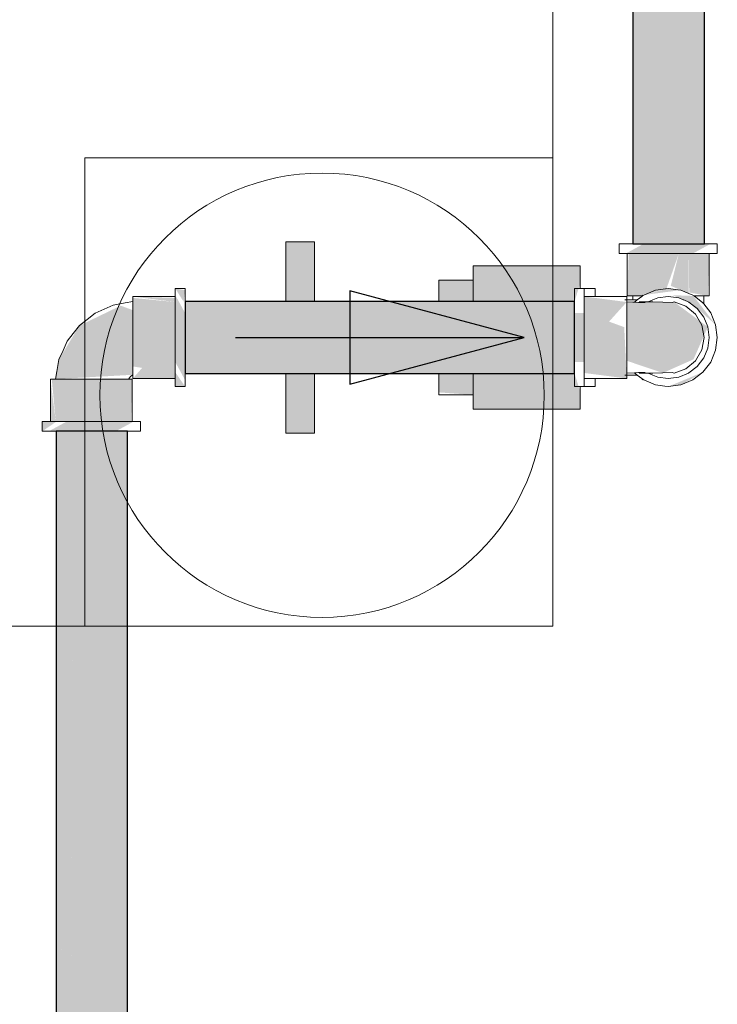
# Model space of a CAD drawing. Header units: millimetres. Extents: x 567 to 934, y -1 to 364.
# Tile 694 of 1056: x 780.549 to 781.033, y 107.12 to 107.803. Entities that reach past the tile are written whole.
import ezdxf

# ---------------------------------------------------------------- set-up
doc = ezdxf.new("R2010")
doc.units = ezdxf.units.MM
doc.header["$MEASUREMENT"] = 0
for name, color, linetype, lineweight in [('A-WALL', 7, 'Continuous', 25), ('AF-Condutos', 140, 'Continuous', 25), ('AF-Conexões', 152, 'Continuous', 18), ('AF-Registro', 253, 'Continuous', 18), ('AF-Sentido conduto', 140, 'Continuous', 30), ('ARQ-ALV-REB', 7, 'Continuous', 18), ('Caixas e Ralos - TIGRE', 7, 'Continuous', 13), ('Peças hidrossanitárias', 7, 'Continuous', 13)]:
    doc.layers.add(name, color=color, linetype=linetype, lineweight=lineweight)

msp = doc.modelspace()

# ---------------------------------------------------------------- hatches: boundary and pattern name
at = {"layer": 'AF-Condutos', "linetype": 'Continuous'}
for points in [[(781.02399, 107.64767), (781.02399, 108.13637), (780.97453, 108.13637), (780.97453, 107.64767)], [(780.66399, 107.60754), (780.66399, 107.58787), (780.93399, 107.58787), (780.93399, 107.60754)], [(780.93399, 107.56798), (780.93399, 107.58787), (780.66399, 107.58787), (780.66399, 107.57747)], [(780.93399, 107.55781), (780.93399, 107.56798), (780.66399, 107.57747), (780.66399, 107.55781)], [(780.57876, 107.51767), (780.57453, 107.51767), (780.57453, 105.24283)], [(780.57876, 107.51767), (780.57457, 105.26283), (780.57876, 105.26283)], [(780.58649, 107.51767), (780.57876, 107.51767), (780.57876, 105.24283)], [(780.58649, 107.51767), (780.57883, 105.26283), (780.58649, 105.26283)], [(780.59638, 107.51767), (780.58649, 107.51767), (780.58649, 105.24283)], [(780.59638, 107.51767), (780.58657, 105.26283), (780.59638, 105.26283)], [(780.60671, 107.51767), (780.59638, 107.51767), (780.59638, 105.24283)], [(780.60671, 107.51767), (780.59647, 105.26283), (780.60671, 105.26283)], [(780.61572, 107.51767), (780.60671, 107.51767), (780.60671, 105.24283)], [(780.61572, 107.51767), (780.60679, 105.26283), (780.61572, 105.26283)], [(780.62183, 107.51767), (780.61572, 107.51767), (780.61572, 105.24283)], [(780.62183, 107.51767), (780.61577, 105.26283), (780.62183, 105.26283)], [(780.62399, 107.51767), (780.62183, 107.51767), (780.62183, 105.24283)], [(780.62399, 107.51767), (780.62185, 105.26283), (780.62399, 105.26283)]]:
    msp.add_hatch(color=151, dxfattribs=at).paths.add_polyline_path(points)
at = {"layer": 'AF-Conexões', "linetype": 'Continuous'}
for points in [[(780.96954, 107.64087), (781.01599, 107.64087), (781.02843, 107.64767), (780.98199, 107.64767)], [(780.97059, 107.61147), (780.9789, 107.61147), (780.98479, 107.64087), (780.97156, 107.64087)], [(780.9789, 107.61147), (780.99773, 107.61651), (781.00634, 107.64087), (780.98479, 107.64087)], [(781.01319, 107.61328), (781.01319, 107.64087), (781.00634, 107.64087), (781.00073, 107.61844)], [(781.01352, 107.61314), (781.01907, 107.64087), (781.01319, 107.64087)], [(781.02642, 107.61147), (781.02739, 107.64087), (781.01907, 107.64087), (781.01367, 107.61389)], [(780.66399, 107.61551), (780.65719, 107.61667), (780.66295, 107.60754)], [(780.65719, 107.61212), (780.65719, 107.56567), (780.66399, 107.55323), (780.66399, 107.59967)], [(780.98199, 107.61212), (781.00779, 107.61551), (780.99899, 107.61667)], [(781.01514, 107.60646), (781.03183, 107.59147), (781.01648, 107.61147), (781.00173, 107.61202)], [(780.57657, 107.56745), (780.57409, 107.55387), (780.62779, 107.55682), (780.62779, 107.60165), (780.61938, 107.60472), (780.59074, 107.59092)], [(780.65719, 107.6101), (780.62779, 107.61107), (780.65719, 107.60727)], [(780.62779, 107.6101), (780.62779, 107.56259), (780.65719, 107.55808), (780.65719, 107.60727)], [(780.94079, 107.61107), (780.94079, 107.55808), (780.97019, 107.55427), (780.96844, 107.58987), (780.95793, 107.59367), (780.97019, 107.60727)], [(781.02642, 107.59002), (781.00302, 107.60732), (780.97019, 107.60732), (780.97019, 107.56654), (780.99527, 107.5581), (781.01651, 107.56756)], [(780.93399, 107.56567), (780.94079, 107.56567), (780.94079, 107.59967), (780.93399, 107.59967)], [(780.62779, 107.55427), (780.65719, 107.55427), (780.65719, 107.55808), (780.63423, 107.5616)], [(780.65719, 107.54867), (780.66399, 107.54867), (780.65719, 107.55863)], [(780.99899, 107.54867), (781.00779, 107.54983), (781.02303, 107.55863)], [(780.57059, 107.55387), (780.57059, 107.52447), (780.57439, 107.52447)], [(780.57156, 107.55387), (780.57439, 107.52447), (780.61907, 107.52447), (780.61907, 107.55387)], [(780.62642, 107.52447), (780.62739, 107.55387), (780.61907, 107.55387), (780.61907, 107.52447)], [(780.56499, 107.52447), (780.56499, 107.51767), (780.57494, 107.52447)], [(780.62843, 107.52447), (780.58199, 107.52447), (780.56954, 107.51767), (780.61599, 107.51767)]]:
    msp.add_hatch(color=161, dxfattribs=at).paths.add_polyline_path(points)
at = {"layer": 'AF-Registro', "linetype": 'Continuous'}
for points in [[(780.75381, 107.60754), (780.75381, 107.64907), (780.73381, 107.64907), (780.73381, 107.60754)], [(780.93781, 107.6324), (780.86381, 107.6324), (780.86381, 107.63023), (780.93781, 107.61983)], [(780.86381, 107.63023), (780.86381, 107.61983), (780.93781, 107.61983)], [(780.86381, 107.62245), (780.83981, 107.62245), (780.83981, 107.60754), (780.86381, 107.60754)], [(780.86381, 107.61983), (780.86381, 107.60754), (780.9179, 107.60754)], [(780.86381, 107.61983), (780.9179, 107.60754), (780.93399, 107.60754), (780.93781, 107.61983)], [(780.75381, 107.51627), (780.75381, 107.55781), (780.73381, 107.55781), (780.73381, 107.51627)], [(780.83981, 107.54463), (780.86381, 107.54289), (780.86381, 107.55781), (780.83981, 107.55781)], [(780.93781, 107.54552), (780.93399, 107.55781), (780.86381, 107.55781), (780.86381, 107.54552)], [(780.93781, 107.54552), (780.86381, 107.54552), (780.93781, 107.53512)], [(780.86381, 107.53295), (780.93781, 107.53295), (780.93781, 107.53512), (780.86381, 107.54552)]]:
    msp.add_hatch(color=254, dxfattribs=at).paths.add_polyline_path(points)

# ---------------------------------------------------------------- linework, layer by layer
at = {"layer": 'A-WALL', "color": 8, "lineweight": 5}
for p, q in [((780.91899, 109.28267), (780.91899, 107.38267)), ((780.91899, 107.38267), (777.85899, 107.38267))]:
    msp.add_line(p, q, dxfattribs=at)
at = {"layer": 'AF-Condutos'}
for p, q in [((780.97453, 108.13637), (780.97453, 107.64767)), ((781.02399, 107.64767), (781.02399, 108.13637)), ((780.97453, 107.64767), (780.97876, 107.64767)), ((780.97876, 107.64767), (780.98649, 107.64767)), ((780.98649, 107.64767), (780.99638, 107.64767)), ((780.99638, 107.64767), (781.00671, 107.64767)), ((781.00671, 107.64767), (781.01572, 107.64767)), ((781.01572, 107.64767), (781.02183, 107.64767)), ((781.02183, 107.64767), (781.02399, 107.64767)), ((780.66399, 107.60754), (780.66399, 107.60432)), ((780.73381, 107.60754), (780.66399, 107.60754)), ((780.75381, 107.60754), (780.73381, 107.60754)), ((780.83981, 107.60754), (780.75381, 107.60754)), ((780.86381, 107.60754), (780.83981, 107.60754)), ((780.93399, 107.60754), (780.86381, 107.60754)), ((780.93399, 107.60432), (780.93399, 107.60754)), ((780.66399, 107.60432), (780.66399, 107.59737)), ((780.93399, 107.59737), (780.93399, 107.60432)), ((780.66399, 107.59737), (780.66399, 107.59307)), ((780.66399, 107.59307), (780.66399, 107.58787)), ((780.93399, 107.59307), (780.93399, 107.59737)), ((780.93399, 107.58787), (780.93399, 107.59307)), ((780.66399, 107.58787), (780.66399, 107.57747)), ((780.93399, 107.57747), (780.93399, 107.58787)), ((780.66399, 107.57747), (780.66399, 107.57227)), ((780.93399, 107.56798), (780.93399, 107.57747)), ((780.66399, 107.57227), (780.66399, 107.56798)), ((780.66399, 107.56798), (780.66399, 107.56102)), ((780.93399, 107.56102), (780.93399, 107.56798)), ((780.66399, 107.56102), (780.66399, 107.55781)), ((780.66399, 107.55781), (780.73381, 107.55781)), ((780.73381, 107.55781), (780.75381, 107.55781)), ((780.75381, 107.55781), (780.83981, 107.55781)), ((780.83981, 107.55781), (780.86381, 107.55781)), ((780.86381, 107.55781), (780.93399, 107.55781)), ((780.93399, 107.55781), (780.93399, 107.56102)), ((780.57453, 107.51767), (780.57453, 105.24283)), ((780.57876, 107.51767), (780.57453, 107.51767)), ((780.58649, 107.51767), (780.57876, 107.51767)), ((780.59638, 107.51767), (780.58649, 107.51767)), ((780.60671, 107.51767), (780.59638, 107.51767)), ((780.61572, 107.51767), (780.60671, 107.51767)), ((780.62183, 107.51767), (780.61572, 107.51767)), ((780.62399, 107.51767), (780.62183, 107.51767)), ((780.62399, 105.26283), (780.62399, 107.51767))]:
    msp.add_line(p, q, dxfattribs=at)
at = {"layer": 'AF-Conexões'}
for p, q in [((780.96499, 107.64767), (780.96499, 107.64087)), ((780.96615, 107.64767), (780.96499, 107.64767)), ((780.96954, 107.64767), (780.96615, 107.64767)), ((780.97453, 107.64767), (780.96954, 107.64767)), ((780.97494, 107.64767), (780.97453, 107.64767)), ((780.98199, 107.64767), (780.97494, 107.64767)), ((780.99019, 107.64767), (780.98199, 107.64767)), ((780.99899, 107.64767), (780.99019, 107.64767)), ((781.00779, 107.64767), (780.99899, 107.64767)), ((781.01599, 107.64767), (781.00779, 107.64767)), ((781.02303, 107.64767), (781.01599, 107.64767)), ((781.02399, 107.64767), (781.02303, 107.64767)), ((781.02843, 107.64767), (781.02399, 107.64767)), ((781.03183, 107.64767), (781.02843, 107.64767)), ((781.03299, 107.64767), (781.03183, 107.64767)), ((781.03299, 107.64087), (781.03299, 107.64767)), ((780.96499, 107.64087), (780.96615, 107.64087)), ((780.96615, 107.64087), (780.96954, 107.64087)), ((780.96954, 107.64087), (780.97059, 107.64087)), ((780.97059, 107.64087), (780.97494, 107.64087)), ((780.97059, 107.64087), (780.97059, 107.61147)), ((780.97156, 107.64087), (780.97059, 107.64087)), ((780.97439, 107.64087), (780.97156, 107.64087)), ((780.9789, 107.64087), (780.97439, 107.64087)), ((780.97494, 107.64087), (780.98199, 107.64087)), ((780.98479, 107.64087), (780.9789, 107.64087)), ((780.98199, 107.64087), (780.99019, 107.64087)), ((780.99164, 107.64087), (780.98479, 107.64087)), ((780.99019, 107.64087), (780.99899, 107.64087)), ((780.99899, 107.64087), (780.99164, 107.64087)), ((781.00634, 107.64087), (780.99899, 107.64087)), ((780.99899, 107.64087), (781.00779, 107.64087)), ((781.01319, 107.64087), (781.00634, 107.64087)), ((781.00779, 107.64087), (781.01599, 107.64087)), ((781.01907, 107.64087), (781.01319, 107.64087)), ((781.01599, 107.64087), (781.02303, 107.64087)), ((781.02359, 107.64087), (781.01907, 107.64087)), ((781.02303, 107.64087), (781.02739, 107.64087)), ((781.02642, 107.64087), (781.02359, 107.64087)), ((781.02739, 107.64087), (781.02642, 107.64087)), ((781.02739, 107.64087), (781.02843, 107.64087)), ((781.02739, 107.61147), (781.02739, 107.64087)), ((781.02843, 107.64087), (781.03183, 107.64087)), ((781.03183, 107.64087), (781.03299, 107.64087)), ((780.65719, 107.61667), (780.65719, 107.61551)), ((780.66399, 107.61667), (780.65719, 107.61667)), ((780.65719, 107.61551), (780.65719, 107.61212)), ((780.65719, 107.61212), (780.65719, 107.61107)), ((780.66399, 107.61551), (780.66399, 107.61667)), ((780.66399, 107.61212), (780.66399, 107.61551)), ((780.66399, 107.60754), (780.66399, 107.61212)), ((780.93399, 107.61667), (780.93399, 107.61551)), ((780.93781, 107.61667), (780.93399, 107.61667)), ((780.93399, 107.61551), (780.93399, 107.61212)), ((780.93399, 107.61212), (780.93399, 107.60754)), ((780.94079, 107.61667), (780.93781, 107.61667)), ((780.94079, 107.61551), (780.94079, 107.61667)), ((780.94079, 107.61212), (780.94079, 107.61551)), ((780.94079, 107.61107), (780.94079, 107.61212)), ((780.98199, 107.61212), (780.98115, 107.61147)), ((780.99019, 107.61551), (780.98199, 107.61212)), ((780.99899, 107.61667), (780.99019, 107.61551)), ((781.00779, 107.61551), (780.99899, 107.61667)), ((781.01599, 107.61212), (781.00779, 107.61551)), ((781.01683, 107.61147), (781.01599, 107.61212)), ((780.61421, 107.60509), (780.60791, 107.60226)), ((780.62252, 107.60661), (780.61421, 107.60509)), ((780.62779, 107.60757), (780.62252, 107.60661)), ((780.62779, 107.61107), (780.62779, 107.6101)), ((780.65719, 107.61107), (780.62779, 107.61107)), ((780.62779, 107.6101), (780.62779, 107.60757)), ((780.62779, 107.60757), (780.62779, 107.60727)), ((780.62779, 107.60604), (780.62779, 107.60757)), ((780.62779, 107.60727), (780.62779, 107.60275)), ((780.62779, 107.60165), (780.62779, 107.60604)), ((780.65719, 107.61107), (780.65719, 107.60671)), ((780.65719, 107.6101), (780.65719, 107.61107)), ((780.65719, 107.60727), (780.65719, 107.6101)), ((780.65719, 107.60275), (780.65719, 107.60727)), ((780.65719, 107.60671), (780.65719, 107.59967)), ((780.66399, 107.60671), (780.66399, 107.60754)), ((780.66399, 107.59967), (780.66399, 107.60671)), ((780.93399, 107.60754), (780.93399, 107.60671)), ((780.93399, 107.60671), (780.93399, 107.59967)), ((780.94079, 107.60671), (780.94079, 107.61107)), ((780.94079, 107.61107), (780.94079, 107.6101)), ((780.94823, 107.61107), (780.94079, 107.61107)), ((780.94079, 107.6101), (780.94079, 107.60867)), ((780.94079, 107.60867), (780.94079, 107.60727)), ((780.94079, 107.60727), (780.94079, 107.60275)), ((780.94079, 107.59967), (780.94079, 107.60671)), ((780.97019, 107.61107), (780.94823, 107.61107)), ((780.97019, 107.6101), (780.97019, 107.61107)), ((780.97019, 107.60867), (780.97019, 107.6101)), ((780.97019, 107.60732), (780.97019, 107.60867)), ((780.97019, 107.60727), (780.97019, 107.60732)), ((780.97019, 107.60732), (780.97019, 107.60439)), ((780.97434, 107.60719), (780.97019, 107.60732)), ((780.97019, 107.60275), (780.97019, 107.60727)), ((780.97059, 107.61147), (780.97156, 107.61147)), ((780.97156, 107.61147), (780.97439, 107.61147)), ((780.97551, 107.60715), (780.97434, 107.60719)), ((780.97439, 107.61147), (780.97436, 107.60867)), ((780.9774, 107.61147), (780.97439, 107.61147)), ((780.97439, 107.61147), (780.9789, 107.61147)), ((780.97552, 107.60716), (780.97551, 107.60715)), ((780.97661, 107.60711), (780.97551, 107.60715)), ((780.9775, 107.60867), (780.97552, 107.60716)), ((780.97835, 107.60704), (780.97661, 107.60711)), ((780.98091, 107.61147), (780.9774, 107.61147)), ((780.98072, 107.61114), (780.9775, 107.60867)), ((780.98286, 107.60686), (780.97835, 107.60704)), ((780.98497, 107.60741), (780.97883, 107.60738)), ((780.97883, 107.60738), (780.98286, 107.60686)), ((780.9789, 107.61147), (780.98044, 107.61147)), ((780.98044, 107.61147), (780.98091, 107.61147)), ((780.98115, 107.61147), (780.98072, 107.61114)), ((780.98512, 107.60741), (780.98497, 107.60741)), ((780.98818, 107.60867), (780.98512, 107.60741)), ((780.98828, 107.60742), (780.98512, 107.60741)), ((780.99164, 107.6101), (780.98818, 107.60867)), ((780.99527, 107.60725), (780.98828, 107.60742)), ((780.99899, 107.61107), (780.99164, 107.6101)), ((781.00167, 107.60699), (780.99527, 107.60725)), ((781.00634, 107.6101), (780.99899, 107.61107)), ((781.00302, 107.60732), (781.00167, 107.60699)), ((781.01125, 107.60439), (781.00302, 107.60732)), ((781.00938, 107.60885), (781.00634, 107.6101)), ((781.0098, 107.60867), (781.00938, 107.60885)), ((781.01319, 107.60727), (781.0098, 107.60867)), ((781.01907, 107.60275), (781.01319, 107.60727)), ((781.02303, 107.60671), (781.01683, 107.61147)), ((781.02057, 107.61147), (781.01683, 107.61147)), ((781.01683, 107.61147), (781.01754, 107.61147)), ((781.01754, 107.61147), (781.01907, 107.61147)), ((781.01907, 107.61147), (781.02359, 107.61147)), ((781.02354, 107.61147), (781.02057, 107.61147)), ((781.02365, 107.60591), (781.02303, 107.60671)), ((781.02358, 107.61147), (781.02354, 107.61147)), ((781.02358, 107.61137), (781.02358, 107.61147)), ((781.02364, 107.60625), (781.02358, 107.61137)), ((781.02359, 107.61147), (781.02642, 107.61147)), ((781.02365, 107.60591), (781.02364, 107.60625)), ((781.02843, 107.59967), (781.02365, 107.60591)), ((781.02642, 107.61147), (781.02739, 107.61147)), ((780.60161, 107.59943), (780.59617, 107.59518)), ((780.60791, 107.60226), (780.60161, 107.59943)), ((780.62779, 107.60275), (780.62779, 107.59687)), ((780.62779, 107.59493), (780.62779, 107.60165)), ((780.65719, 107.59687), (780.65719, 107.60275)), ((780.65719, 107.59967), (780.65719, 107.59147)), ((780.66399, 107.59147), (780.66399, 107.59967)), ((780.93399, 107.59967), (780.93399, 107.59147)), ((780.94079, 107.60275), (780.94079, 107.59687)), ((780.94079, 107.59147), (780.94079, 107.59967)), ((780.97019, 107.60439), (780.97019, 107.60307)), ((780.97019, 107.60307), (780.97019, 107.59881)), ((780.97019, 107.59687), (780.97019, 107.60275)), ((780.97019, 107.59881), (780.97019, 107.59291)), ((781.01797, 107.59881), (781.01125, 107.60439)), ((781.02236, 107.59127), (781.01797, 107.59881)), ((781.02359, 107.59687), (781.01907, 107.60275)), ((781.03183, 107.59147), (781.02843, 107.59967)), ((780.59617, 107.59518), (780.59074, 107.59092)), ((780.62779, 107.59687), (780.62779, 107.59002)), ((780.62779, 107.5867), (780.62779, 107.59493)), ((780.65719, 107.59002), (780.65719, 107.59687)), ((780.65719, 107.59147), (780.65719, 107.58267)), ((780.66399, 107.58267), (780.66399, 107.59147)), ((780.93399, 107.59147), (780.93399, 107.58267)), ((780.94079, 107.59687), (780.94079, 107.59002)), ((780.94079, 107.58267), (780.94079, 107.59147)), ((780.97019, 107.59291), (780.97019, 107.59687)), ((780.97019, 107.59002), (780.97019, 107.59291)), ((780.97019, 107.59291), (780.97019, 107.59127)), ((780.97019, 107.59127), (780.97019, 107.58267)), ((781.02388, 107.58267), (781.02236, 107.59127)), ((781.02642, 107.59002), (781.02359, 107.59687)), ((781.03299, 107.58267), (781.03183, 107.59147)), ((780.58648, 107.58548), (780.58223, 107.58005)), ((780.59074, 107.59092), (780.58648, 107.58548)), ((780.62779, 107.59002), (780.62779, 107.58267)), ((780.62779, 107.57797), (780.62779, 107.5867)), ((780.65719, 107.58267), (780.65719, 107.59002)), ((780.94079, 107.59002), (780.94079, 107.58267)), ((780.97019, 107.58267), (780.97019, 107.59002)), ((781.02739, 107.58267), (781.02642, 107.59002)), ((780.58223, 107.58005), (780.5794, 107.57375)), ((780.62779, 107.58267), (780.62779, 107.57532)), ((780.62779, 107.56977), (780.62779, 107.57797)), ((780.65719, 107.58267), (780.65719, 107.57387)), ((780.65719, 107.57532), (780.65719, 107.58267)), ((780.66399, 107.57387), (780.66399, 107.58267)), ((780.93399, 107.58267), (780.93399, 107.57387)), ((780.94079, 107.57387), (780.94079, 107.58267)), ((780.94079, 107.58267), (780.94079, 107.57532)), ((780.97019, 107.57532), (780.97019, 107.58267)), ((780.97019, 107.58267), (780.97019, 107.57408)), ((781.02236, 107.57408), (781.02388, 107.58267)), ((781.02642, 107.57532), (781.02739, 107.58267)), ((781.03183, 107.57387), (781.03299, 107.58267)), ((780.5794, 107.57375), (780.57657, 107.56745)), ((780.62779, 107.57532), (780.62779, 107.56847)), ((780.65719, 107.56847), (780.65719, 107.57532)), ((780.65719, 107.57387), (780.65719, 107.56567)), ((780.66399, 107.56567), (780.66399, 107.57387)), ((780.93399, 107.57387), (780.93399, 107.56567)), ((780.94079, 107.57532), (780.94079, 107.56847)), ((780.94079, 107.56567), (780.94079, 107.57387)), ((780.97019, 107.57244), (780.97019, 107.57532)), ((780.97019, 107.57408), (780.97019, 107.57244)), ((780.97019, 107.56847), (780.97019, 107.57244)), ((780.97019, 107.57244), (780.97019, 107.56654)), ((781.01797, 107.56654), (781.02236, 107.57408)), ((781.02359, 107.56847), (781.02642, 107.57532)), ((781.02843, 107.56567), (781.03183, 107.57387)), ((780.57657, 107.56745), (780.57505, 107.55914)), ((780.62779, 107.56304), (780.62779, 107.56977)), ((780.62779, 107.56847), (780.62779, 107.56259)), ((780.65719, 107.56259), (780.65719, 107.56847)), ((780.65719, 107.56567), (780.65719, 107.55863)), ((780.66399, 107.55863), (780.66399, 107.56567)), ((780.93399, 107.56567), (780.93399, 107.55863)), ((780.94079, 107.56847), (780.94079, 107.56259)), ((780.94079, 107.55863), (780.94079, 107.56567)), ((780.97019, 107.56259), (780.97019, 107.56847)), ((780.97019, 107.56654), (780.97019, 107.56096)), ((781.01125, 107.56096), (781.01797, 107.56654)), ((781.01907, 107.56259), (781.02359, 107.56847)), ((781.02303, 107.55863), (781.02843, 107.56567)), ((780.57505, 107.55914), (780.57409, 107.55387)), ((780.62779, 107.55849), (780.62779, 107.56304)), ((780.62779, 107.56259), (780.62779, 107.55808)), ((780.62779, 107.55682), (780.62779, 107.55849)), ((780.62779, 107.55808), (780.62779, 107.55682)), ((780.65719, 107.55808), (780.65719, 107.56259)), ((780.65719, 107.55863), (780.65719, 107.55427)), ((780.65719, 107.55524), (780.65719, 107.55808)), ((780.66399, 107.55781), (780.66399, 107.55863)), ((780.66399, 107.55323), (780.66399, 107.55781)), ((780.93399, 107.55863), (780.93399, 107.55781)), ((780.93399, 107.55781), (780.93399, 107.55323)), ((780.94079, 107.56259), (780.94079, 107.55808)), ((780.94079, 107.55427), (780.94079, 107.55863)), ((780.94079, 107.55808), (780.94079, 107.55667)), ((780.97019, 107.55808), (780.97019, 107.56259)), ((780.97019, 107.56096), (780.97019, 107.55803)), ((780.97019, 107.55803), (780.97019, 107.55808)), ((780.97019, 107.55803), (780.9704, 107.55803)), ((780.97019, 107.55667), (780.97019, 107.55803)), ((780.9704, 107.55803), (780.97551, 107.5582)), ((780.97551, 107.5582), (780.97661, 107.55823)), ((780.97551, 107.5582), (780.9775, 107.55667)), ((780.97661, 107.55823), (780.97835, 107.5583)), ((780.97835, 107.5583), (780.98286, 107.55848)), ((780.98286, 107.55848), (780.97883, 107.55796)), ((780.97883, 107.55796), (780.98497, 107.55794)), ((780.98497, 107.55794), (780.98512, 107.55794)), ((780.98512, 107.55794), (780.98828, 107.55792)), ((780.98512, 107.55794), (780.98818, 107.55667)), ((780.98828, 107.55792), (780.99527, 107.5581)), ((780.99527, 107.5581), (781.00167, 107.55835)), ((781.00167, 107.55835), (781.00302, 107.55803)), ((781.00302, 107.55803), (781.01125, 107.56096)), ((781.00634, 107.55524), (781.013, 107.558)), ((781.013, 107.558), (781.01319, 107.55808)), ((781.01319, 107.55808), (781.01907, 107.56259)), ((781.01599, 107.55323), (781.02303, 107.55863)), ((780.57156, 107.55387), (780.57059, 107.55387)), ((780.57059, 107.55387), (780.57059, 107.52447)), ((780.57409, 107.55387), (780.57156, 107.55387)), ((780.57439, 107.55387), (780.57409, 107.55387)), ((780.57409, 107.55387), (780.57562, 107.55387)), ((780.5789, 107.55387), (780.57439, 107.55387)), ((780.57562, 107.55387), (780.58001, 107.55387)), ((780.58479, 107.55387), (780.5789, 107.55387)), ((780.58001, 107.55387), (780.58673, 107.55387)), ((780.59164, 107.55387), (780.58479, 107.55387)), ((780.58673, 107.55387), (780.59495, 107.55387)), ((780.59899, 107.55387), (780.59164, 107.55387)), ((780.59495, 107.55387), (780.59932, 107.55387)), ((780.60634, 107.55387), (780.59899, 107.55387)), ((780.59932, 107.55387), (780.60369, 107.55387)), ((780.60369, 107.55387), (780.61189, 107.55387)), ((780.61319, 107.55387), (780.60634, 107.55387)), ((780.61189, 107.55387), (780.61863, 107.55387)), ((780.61907, 107.55387), (780.61319, 107.55387)), ((780.61863, 107.55387), (780.62317, 107.55387)), ((780.62359, 107.55387), (780.61907, 107.55387)), ((780.62317, 107.55387), (780.62484, 107.55387)), ((780.62484, 107.55387), (780.62359, 107.55387)), ((780.62484, 107.55387), (780.6261, 107.55556)), ((780.62642, 107.55387), (780.62484, 107.55387)), ((780.6261, 107.55556), (780.62779, 107.55682)), ((780.62739, 107.55387), (780.62642, 107.55387)), ((780.62739, 107.52447), (780.62739, 107.55387)), ((780.62779, 107.55682), (780.62779, 107.55524)), ((780.62779, 107.55524), (780.62779, 107.55427)), ((780.62779, 107.55427), (780.65719, 107.55427)), ((780.65719, 107.55427), (780.65719, 107.55524)), ((780.65719, 107.55427), (780.65719, 107.55323)), ((780.65719, 107.55323), (780.65719, 107.54983)), ((780.66399, 107.54983), (780.66399, 107.55323)), ((780.93399, 107.55323), (780.93399, 107.54983)), ((780.94079, 107.55667), (780.94079, 107.55524)), ((780.94079, 107.55524), (780.94079, 107.55427)), ((780.94079, 107.55323), (780.94079, 107.55427)), ((780.94079, 107.55427), (780.94823, 107.55427)), ((780.94079, 107.54983), (780.94079, 107.55323)), ((780.94823, 107.55427), (780.97019, 107.55427)), ((780.97019, 107.55524), (780.97019, 107.55667)), ((780.97019, 107.55427), (780.97019, 107.55524)), ((780.9775, 107.55667), (780.98072, 107.5542)), ((780.98072, 107.5542), (780.98199, 107.55323)), ((780.98199, 107.55323), (780.99019, 107.54983)), ((780.98818, 107.55667), (780.99164, 107.55524)), ((780.99164, 107.55524), (780.99899, 107.55427)), ((780.99899, 107.55427), (781.00634, 107.55524)), ((781.00779, 107.54983), (781.01599, 107.55323)), ((780.65719, 107.54983), (780.65719, 107.54867)), ((780.65719, 107.54867), (780.66399, 107.54867)), ((780.66399, 107.54867), (780.66399, 107.54983)), ((780.93399, 107.54983), (780.93399, 107.54867)), ((780.93399, 107.54867), (780.93781, 107.54867)), ((780.93781, 107.54867), (780.94079, 107.54867)), ((780.94079, 107.54867), (780.94079, 107.54983)), ((780.99019, 107.54983), (780.99664, 107.54898)), ((780.99664, 107.54898), (780.99899, 107.54867)), ((780.99899, 107.54867), (781.00779, 107.54983)), ((780.56615, 107.52447), (780.56499, 107.52447)), ((780.56499, 107.52447), (780.56499, 107.51767)), ((780.56954, 107.52447), (780.56615, 107.52447)), ((780.57059, 107.52447), (780.56954, 107.52447)), ((780.57494, 107.52447), (780.57059, 107.52447)), ((780.57059, 107.52447), (780.57156, 107.52447)), ((780.57156, 107.52447), (780.57439, 107.52447)), ((780.57439, 107.52447), (780.5789, 107.52447)), ((780.58199, 107.52447), (780.57494, 107.52447)), ((780.5789, 107.52447), (780.58479, 107.52447)), ((780.59019, 107.52447), (780.58199, 107.52447)), ((780.58479, 107.52447), (780.59164, 107.52447)), ((780.59899, 107.52447), (780.59019, 107.52447)), ((780.59164, 107.52447), (780.59899, 107.52447)), ((780.60779, 107.52447), (780.59899, 107.52447)), ((780.59899, 107.52447), (780.60634, 107.52447)), ((780.60634, 107.52447), (780.61319, 107.52447)), ((780.61599, 107.52447), (780.60779, 107.52447)), ((780.61319, 107.52447), (780.61907, 107.52447)), ((780.62303, 107.52447), (780.61599, 107.52447)), ((780.61907, 107.52447), (780.62359, 107.52447)), ((780.62739, 107.52447), (780.62303, 107.52447)), ((780.62359, 107.52447), (780.62642, 107.52447)), ((780.62642, 107.52447), (780.62739, 107.52447)), ((780.62843, 107.52447), (780.62739, 107.52447)), ((780.63183, 107.52447), (780.62843, 107.52447)), ((780.63299, 107.52447), (780.63183, 107.52447)), ((780.63299, 107.51767), (780.63299, 107.52447)), ((780.56499, 107.51767), (780.56615, 107.51767)), ((780.56615, 107.51767), (780.56954, 107.51767)), ((780.56954, 107.51767), (780.57453, 107.51767)), ((780.57453, 107.51767), (780.57494, 107.51767)), ((780.57494, 107.51767), (780.58199, 107.51767)), ((780.58199, 107.51767), (780.59019, 107.51767)), ((780.59019, 107.51767), (780.59899, 107.51767)), ((780.59899, 107.51767), (780.60779, 107.51767)), ((780.60779, 107.51767), (780.61599, 107.51767)), ((780.61599, 107.51767), (780.62303, 107.51767)), ((780.62303, 107.51767), (780.62399, 107.51767)), ((780.62399, 107.51767), (780.62843, 107.51767)), ((780.62843, 107.51767), (780.63183, 107.51767)), ((780.63183, 107.51767), (780.63299, 107.51767))]:
    msp.add_line(p, q, dxfattribs=at)
at = {"layer": 'AF-Registro'}
for p, q in [((780.73381, 107.64907), (780.73381, 107.60754)), ((780.75381, 107.64907), (780.73381, 107.64907)), ((780.75381, 107.60754), (780.75381, 107.64907)), ((780.86381, 107.6324), (780.86381, 107.63023)), ((780.93781, 107.6324), (780.86381, 107.6324)), ((780.93781, 107.63023), (780.93781, 107.6324)), ((780.86381, 107.63023), (780.86381, 107.62245)), ((780.93781, 107.61983), (780.93781, 107.63023)), ((780.83981, 107.62245), (780.83981, 107.62071)), ((780.86381, 107.62245), (780.83981, 107.62245)), ((780.83981, 107.62071), (780.83981, 107.6124)), ((780.86381, 107.62245), (780.86381, 107.61983)), ((780.86381, 107.62071), (780.86381, 107.62245)), ((780.86381, 107.6124), (780.86381, 107.62071)), ((780.86381, 107.61983), (780.86381, 107.60754)), ((780.93781, 107.61667), (780.93781, 107.61983)), ((780.83981, 107.6124), (780.83981, 107.60754)), ((780.86381, 107.60754), (780.86381, 107.6124)), ((780.94823, 107.61667), (780.94079, 107.61667)), ((780.94823, 107.61551), (780.94823, 107.61667)), ((780.94823, 107.61212), (780.94823, 107.61551)), ((780.94823, 107.61107), (780.94823, 107.61212)), ((780.98125, 107.61207), (780.98091, 107.61147)), ((780.97436, 107.60867), (780.96879, 107.60867)), ((780.9775, 107.60867), (780.97436, 107.60867)), ((780.97836, 107.60706), (780.97835, 107.60704)), ((780.98091, 107.61147), (780.98072, 107.61114)), ((780.73381, 107.55781), (780.73381, 107.51627)), ((780.75381, 107.51627), (780.75381, 107.55781)), ((780.83981, 107.55781), (780.83981, 107.55295)), ((780.86381, 107.55781), (780.86381, 107.54552)), ((780.86381, 107.55295), (780.86381, 107.55781)), ((780.97835, 107.5583), (780.97836, 107.55829)), ((780.83981, 107.55295), (780.83981, 107.54463)), ((780.86381, 107.54463), (780.86381, 107.55295)), ((780.94823, 107.55323), (780.94823, 107.55427)), ((780.94823, 107.54983), (780.94823, 107.55323)), ((780.96879, 107.55667), (780.97368, 107.55667)), ((780.97368, 107.55667), (780.9775, 107.55667)), ((780.98072, 107.5542), (780.98106, 107.55361)), ((780.98106, 107.55361), (780.98125, 107.55328)), ((780.83981, 107.54463), (780.83981, 107.54289)), ((780.86381, 107.54552), (780.86381, 107.54289)), ((780.86381, 107.54289), (780.86381, 107.54463)), ((780.93781, 107.54552), (780.93781, 107.54867)), ((780.93781, 107.53512), (780.93781, 107.54552)), ((780.94079, 107.54867), (780.94823, 107.54867)), ((780.94823, 107.54867), (780.94823, 107.54983)), ((780.83981, 107.54289), (780.86381, 107.54289)), ((780.86381, 107.54289), (780.86381, 107.53512)), ((780.86381, 107.53512), (780.86381, 107.53295)), ((780.86381, 107.53295), (780.93781, 107.53295)), ((780.93781, 107.53295), (780.93781, 107.53512)), ((780.73381, 107.51627), (780.75381, 107.51627))]:
    msp.add_line(p, q, dxfattribs=at)
at = {"layer": 'AF-Sentido conduto'}
for p, q in [((780.89899, 107.58267), (780.77825, 107.61502)), ((780.77825, 107.61502), (780.77825, 107.55032)), ((780.77825, 107.55032), (780.89899, 107.58267))]:
    msp.add_line(p, q, dxfattribs=at)
msp.add_lwpolyline([(780.69899, 107.58267), (780.89899, 107.58267)], dxfattribs=at)
at = {"layer": 'ARQ-ALV-REB', "color": 8, "lineweight": 5}
for p, q in [((780.59449, 107.38267), (780.59449, 107.70717)), ((780.59449, 107.70717), (780.91899, 107.70717))]:
    msp.add_line(p, q, dxfattribs=at)
at = {"layer": 'Caixas e Ralos - TIGRE', "color": 8, "lineweight": 5}
for p, q in [((780.91899, 107.70717), (780.59449, 107.70717)), ((780.59449, 107.70717), (780.59449, 107.38267))]:
    msp.add_line(p, q, dxfattribs=at)
for start, end in [(90, 270), (270, 90)]:
    msp.add_arc((780.75899, 107.54267), 0.154, start, end, dxfattribs=at)
at = {"layer": 'Peças hidrossanitárias', "color": 8, "lineweight": 5}
for p, q in [((780.59449, 107.38267), (780.59449, 107.70717)), ((780.59449, 107.70717), (780.91899, 107.70717))]:
    msp.add_line(p, q, dxfattribs=at)

doc.saveas('drawing.dxf')
